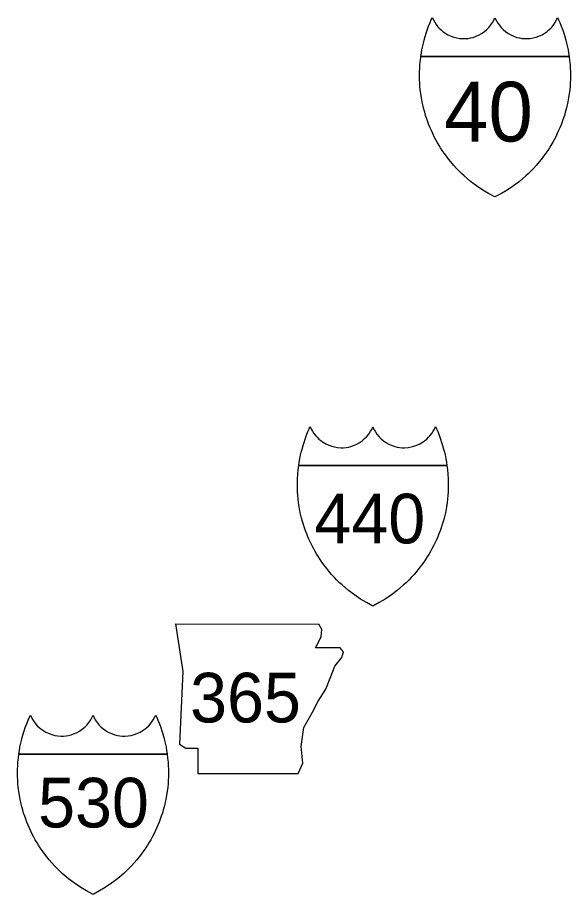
# Model space of a CAD drawing. Extents: x -819161 to 80911, y -6604 to 768454.
# Drawn here: x 44535 to 45124, y -4781 to -3849 of the extents above; entities that cross this region are included whole.
import ezdxf

# ---------------------------------------------------------------- set-up
doc = ezdxf.new("R2010")
doc.units = 0
for name, color, linetype in [('21', 7, 'Continuous'), ('23', 7, 'Continuous'), ('Level 23', 7, 'Continuous')]:
    doc.layers.add(name, color=color, linetype=linetype)

msp = doc.modelspace()

# ---------------------------------------------------------------- linework, layer by layer
at = {"layer": '21'}
for p, q in [((44703.68, -4493.77), (44711.3, -4544.53)), ((44859.33, -4499.7), (44855.82, -4493.85)), ((44858.48, -4507.31), (44859.33, -4499.7)), ((44852.56, -4519.15), (44858.48, -4507.31)), ((44878.78, -4519.15), (44852.56, -4519.15)), ((44882.17, -4523.38), (44878.78, -4519.15)), ((44872.86, -4538.61), (44880.48, -4529.3)), ((44880.48, -4529.3), (44882.17, -4523.38)), ((44868.63, -4549.6), (44872.86, -4538.61)), ((44711.3, -4544.53), (44707.91, -4621.5)), ((44863.56, -4563.14), (44868.63, -4549.6)), ((44855.1, -4575.83), (44863.56, -4563.14)), ((44849.18, -4587.67), (44855.1, -4575.83)), ((44839.87, -4603.74), (44849.18, -4587.67)), ((44837.33, -4624.04), (44839.87, -4603.74)), ((44707.91, -4621.5), (44714.68, -4625.73)), ((44714.68, -4625.73), (44727.37, -4625.73)), ((44727.37, -4625.73), (44727.37, -4652.8)), ((44839.03, -4641.81), (44837.33, -4624.04)), ((44833.95, -4652.8), (44839.03, -4641.81)), ((44727.37, -4652.8), (44833.95, -4652.8))]:
    msp.add_line(p, q, dxfattribs=at)
msp.add_lwpolyline([(44703.68, -4493.77), (44855.82, -4493.85)], dxfattribs=at)
at = {"layer": '23'}
for points in [[(44964.53, -3890.35), (44965.11, -3886.57), (44965.7, -3883.24), (44966.58, -3878.94), (44967.23, -3876.14), (44968.08, -3872.82), (44969.17, -3868.9), (44970.18, -3865.64), (44971.31, -3862.27), (44972.82, -3858.14), (44974.36, -3854.26), (44975.65, -3851.24), (44976.72, -3848.87), (44977.88, -3851.43), (44979.22, -3853.87), (44980.69, -3856.11), (44982.62, -3858.59), (44984.13, -3860.27), (44986.01, -3862.08), (44987.9, -3863.67), (44989.96, -3865.17), (44993.23, -3867.13), (44996.59, -3868.69), (44999.63, -3869.77), (45002.63, -3870.54), (45005.85, -3871.07), (45009.59, -3871.32), (45012.06, -3871.27), (45014.88, -3871.01), (45017.39, -3870.58), (45020.09, -3869.92), (45022.8, -3869.02), (45026.45, -3867.41), (45028.97, -3866), (45031.89, -3864), (45034.69, -3861.65), (45036.74, -3859.58), (45039.08, -3856.74), (45041, -3853.86), (45042.14, -3851.83), (45043.38, -3849.16)], [(45043.38, -3849.16), (45044.62, -3851.83), (45045.75, -3853.86), (45047.68, -3856.74), (45050.02, -3859.58), (45052.06, -3861.65), (45054.87, -3864), (45057.79, -3866), (45060.31, -3867.41), (45063.96, -3869.02), (45066.67, -3869.92), (45069.36, -3870.58), (45071.88, -3871.01), (45074.7, -3871.27), (45077.17, -3871.32), (45080.91, -3871.07), (45084.13, -3870.54), (45087.13, -3869.77), (45090.17, -3868.69), (45093.52, -3867.13), (45096.79, -3865.17), (45098.86, -3863.67), (45100.75, -3862.08), (45102.63, -3860.27), (45104.14, -3858.59), (45106.06, -3856.11), (45107.53, -3853.87), (45108.88, -3851.43), (45110.04, -3848.87), (45111.11, -3851.24), (45112.4, -3854.26), (45113.94, -3858.14), (45115.45, -3862.27), (45116.57, -3865.64), (45117.58, -3868.9), (45118.68, -3872.82), (45119.52, -3876.14), (45120.17, -3878.94), (45121.06, -3883.24), (45121.65, -3886.57), (45122.23, -3890.35)], [(45043.38, -4039.72), (45036.47, -4036.04), (45030.39, -4032.38), (45023.7, -4027.86), (45017.46, -4023.14), (45010.64, -4017.32), (45008.09, -4014.95), (45005.19, -4012.11), (45002.51, -4009.34), (44999.57, -4006.12), (44996.69, -4002.77), (44994.28, -3999.8), (44991.67, -3996.4), (44989.3, -3993.12), (44987.25, -3990.11), (44985.44, -3987.33), (44983.95, -3984.92), (44981.98, -3981.55), (44980.45, -3978.79), (44978.76, -3975.57), (44977.11, -3972.24), (44975.69, -3969.16), (44974.39, -3966.18), (44973.03, -3962.84), (44971.85, -3959.75), (44970.71, -3956.52), (44969.61, -3953.14), (44968.57, -3949.68), (44967.67, -3946.38), (44966.89, -3943.25), (44966.25, -3940.46), (44965.82, -3938.39), (44965.07, -3934.37), (44964.34, -3929.73), (44963.86, -3925.87), (44963.5, -3921.8), (44963.29, -3918.5), (44963.13, -3914.33), (44963.09, -3910.43), (44963.17, -3906.09), (44963.29, -3903.24), (44963.45, -3900.62), (44963.58, -3898.97), (44963.98, -3894.7), (44964.53, -3890.35)], [(45122.23, -3890.35), (44964.53, -3890.35)], [(44964.53, -3890.35), (45122.23, -3890.35)], [(45122.23, -3890.35), (45122.78, -3894.7), (45123.18, -3898.97), (45123.31, -3900.62), (45123.46, -3903.24), (45123.58, -3906.09), (45123.66, -3910.43), (45123.62, -3914.33), (45123.47, -3918.5), (45123.26, -3921.8), (45122.9, -3925.87), (45122.42, -3929.73), (45121.69, -3934.37), (45120.94, -3938.39), (45120.51, -3940.46), (45119.87, -3943.25), (45119.09, -3946.38), (45118.19, -3949.68), (45117.15, -3953.14), (45116.05, -3956.52), (45114.9, -3959.75), (45113.73, -3962.84), (45112.37, -3966.18), (45111.07, -3969.16), (45109.64, -3972.24), (45108, -3975.57), (45106.31, -3978.79), (45104.78, -3981.55), (45102.81, -3984.92), (45101.32, -3987.33), (45099.51, -3990.11), (45097.46, -3993.12), (45095.08, -3996.4), (45092.48, -3999.8), (45090.07, -4002.77), (45087.19, -4006.12), (45084.25, -4009.34), (45081.56, -4012.11), (45078.67, -4014.95), (45076.12, -4017.32), (45069.3, -4023.14), (45063.06, -4027.86), (45056.37, -4032.38), (45050.29, -4036.04), (45043.38, -4039.72)], [(44834.58, -4325.38), (44835.16, -4321.61), (44835.75, -4318.27), (44836.64, -4313.98), (44837.28, -4311.18), (44838.13, -4307.85), (44839.23, -4303.94), (44840.23, -4300.68), (44841.36, -4297.31), (44842.87, -4293.17), (44844.41, -4289.29), (44845.7, -4286.28), (44846.77, -4283.9), (44847.93, -4286.46), (44849.28, -4288.9), (44850.74, -4291.15), (44852.67, -4293.63), (44854.18, -4295.3), (44856.06, -4297.12), (44857.95, -4298.71), (44860.01, -4300.21), (44863.28, -4302.17), (44866.64, -4303.73), (44869.68, -4304.8), (44872.68, -4305.58), (44875.9, -4306.11), (44879.64, -4306.36), (44882.11, -4306.31), (44884.93, -4306.05), (44887.45, -4305.62), (44890.14, -4304.95), (44892.85, -4304.05), (44896.5, -4302.45), (44899.02, -4301.04), (44901.94, -4299.04), (44904.74, -4296.68), (44906.79, -4294.61), (44909.13, -4291.78), (44911.05, -4288.89), (44912.19, -4286.87), (44913.43, -4284.2)], [(44913.43, -4284.2), (44914.67, -4286.87), (44915.81, -4288.89), (44917.73, -4291.78), (44920.07, -4294.61), (44922.11, -4296.68), (44924.92, -4299.04), (44927.84, -4301.04), (44930.36, -4302.45), (44934.01, -4304.05), (44936.72, -4304.95), (44939.41, -4305.62), (44941.93, -4306.05), (44944.75, -4306.31), (44947.22, -4306.36), (44950.96, -4306.11), (44954.18, -4305.58), (44957.18, -4304.8), (44960.22, -4303.73), (44963.57, -4302.17), (44966.85, -4300.21), (44968.91, -4298.71), (44970.8, -4297.12), (44972.68, -4295.3), (44974.19, -4293.63), (44976.11, -4291.15), (44977.58, -4288.9), (44978.93, -4286.46), (44980.09, -4283.9), (44981.16, -4286.28), (44982.45, -4289.29), (44983.99, -4293.17), (44985.5, -4297.31), (44986.62, -4300.68), (44987.63, -4303.94), (44988.73, -4307.85), (44989.58, -4311.18), (44990.23, -4313.98), (44991.11, -4318.27), (44991.7, -4321.61), (44992.28, -4325.38)], [(44913.43, -4474.76), (44906.52, -4471.07), (44900.44, -4467.42), (44893.75, -4462.9), (44887.51, -4458.17), (44880.69, -4452.35), (44878.14, -4449.98), (44875.25, -4447.15), (44872.56, -4444.38), (44869.62, -4441.16), (44866.74, -4437.81), (44864.33, -4434.84), (44861.72, -4431.44), (44859.35, -4428.16), (44857.3, -4425.15), (44855.49, -4422.36), (44854, -4419.96), (44852.03, -4416.59), (44850.5, -4413.83), (44848.81, -4410.61), (44847.16, -4407.28), (44845.74, -4404.19), (44844.44, -4401.22), (44843.08, -4397.87), (44841.9, -4394.78), (44840.76, -4391.55), (44839.66, -4388.17), (44838.62, -4384.72), (44837.72, -4381.42), (44836.94, -4378.29), (44836.3, -4375.49), (44835.87, -4373.42), (44835.12, -4369.4), (44834.39, -4364.77), (44833.91, -4360.91), (44833.55, -4356.84), (44833.34, -4353.54), (44833.19, -4349.36), (44833.15, -4345.46), (44833.22, -4341.13), (44833.34, -4338.27), (44833.5, -4335.65), (44833.63, -4334), (44834.03, -4329.74), (44834.58, -4325.38)], [(44992.28, -4325.38), (44834.58, -4325.38)], [(44834.58, -4325.38), (44992.28, -4325.38)], [(44992.28, -4325.38), (44992.83, -4329.74), (44993.23, -4334), (44993.36, -4335.65), (44993.51, -4338.27), (44993.64, -4341.13), (44993.71, -4345.46), (44993.67, -4349.36), (44993.52, -4353.54), (44993.31, -4356.84), (44992.95, -4360.91), (44992.47, -4364.77), (44991.74, -4369.4), (44990.99, -4373.42), (44990.56, -4375.49), (44989.92, -4378.29), (44989.14, -4381.42), (44988.24, -4384.72), (44987.2, -4388.17), (44986.1, -4391.55), (44984.96, -4394.78), (44983.78, -4397.87), (44982.42, -4401.22), (44981.12, -4404.19), (44979.69, -4407.28), (44978.05, -4410.61), (44976.36, -4413.83), (44974.83, -4416.59), (44972.86, -4419.96), (44971.37, -4422.36), (44969.56, -4425.15), (44967.51, -4428.16), (44965.14, -4431.44), (44962.53, -4434.84), (44960.12, -4437.81), (44957.24, -4441.16), (44954.3, -4444.38), (44951.61, -4447.15), (44948.72, -4449.98), (44946.17, -4452.35), (44939.35, -4458.17), (44933.11, -4462.9), (44926.42, -4467.42), (44920.34, -4471.07), (44913.43, -4474.76)], [(44536.91, -4632.1), (44537.49, -4628.33), (44538.08, -4624.99), (44538.97, -4620.69), (44539.61, -4617.89), (44540.46, -4614.57), (44541.56, -4610.66), (44542.56, -4607.39), (44543.69, -4604.03), (44545.2, -4599.89), (44546.74, -4596.01), (44548.03, -4592.99), (44549.1, -4590.62), (44550.26, -4593.18), (44551.61, -4595.62), (44553.07, -4597.86), (44555, -4600.34), (44556.51, -4602.02), (44558.39, -4603.83), (44560.28, -4605.42), (44562.34, -4606.92), (44565.61, -4608.88), (44568.97, -4610.45), (44572.01, -4611.52), (44575.01, -4612.29), (44578.23, -4612.82), (44581.97, -4613.08), (44584.44, -4613.03), (44587.26, -4612.76), (44589.78, -4612.33), (44592.47, -4611.67), (44595.18, -4610.77), (44598.83, -4609.17), (44601.35, -4607.75), (44604.27, -4605.76), (44607.07, -4603.4), (44609.12, -4601.33), (44611.46, -4598.49), (44613.38, -4595.61), (44614.52, -4593.58), (44615.76, -4590.92)], [(44615.76, -4590.92), (44617, -4593.58), (44618.14, -4595.61), (44620.06, -4598.49), (44622.4, -4601.33), (44624.45, -4603.4), (44627.25, -4605.76), (44630.17, -4607.75), (44632.69, -4609.17), (44636.34, -4610.77), (44639.05, -4611.67), (44641.74, -4612.33), (44644.26, -4612.76), (44647.08, -4613.03), (44649.55, -4613.08), (44653.29, -4612.82), (44656.51, -4612.29), (44659.51, -4611.52), (44662.55, -4610.45), (44665.9, -4608.88), (44669.18, -4606.92), (44671.24, -4605.42), (44673.13, -4603.83), (44675.01, -4602.02), (44676.52, -4600.34), (44678.44, -4597.86), (44679.91, -4595.62), (44681.26, -4593.18), (44682.42, -4590.62), (44683.49, -4592.99), (44684.78, -4596.01), (44686.32, -4599.89), (44687.83, -4604.03), (44688.96, -4607.39), (44689.96, -4610.66), (44691.06, -4614.57), (44691.91, -4617.89), (44692.56, -4620.69), (44693.44, -4624.99), (44694.03, -4628.33), (44694.61, -4632.1)], [(44615.76, -4781.48), (44608.85, -4777.79), (44602.77, -4774.13), (44596.08, -4769.62), (44589.84, -4764.89), (44583.02, -4759.07), (44580.47, -4756.7), (44577.58, -4753.87), (44574.89, -4751.09), (44571.95, -4747.87), (44569.07, -4744.52), (44566.66, -4741.55), (44564.05, -4738.16), (44561.68, -4734.87), (44559.63, -4731.87), (44557.82, -4729.08), (44556.33, -4726.67), (44554.36, -4723.31), (44552.83, -4720.55), (44551.14, -4717.33), (44549.49, -4714), (44548.07, -4710.91), (44546.77, -4707.93), (44545.41, -4704.59), (44544.23, -4701.5), (44543.09, -4698.27), (44541.99, -4694.89), (44540.95, -4691.44), (44540.05, -4688.13), (44539.27, -4685), (44538.63, -4682.21), (44538.2, -4680.14), (44537.45, -4676.12), (44536.72, -4671.49), (44536.24, -4667.62), (44535.88, -4663.55), (44535.67, -4660.25), (44535.52, -4656.08), (44535.48, -4652.18), (44535.55, -4647.84), (44535.67, -4644.99), (44535.83, -4642.37), (44535.96, -4640.72), (44536.36, -4636.45), (44536.91, -4632.1)], [(44694.61, -4632.1), (44536.91, -4632.1)], [(44536.91, -4632.1), (44694.61, -4632.1)], [(44694.61, -4632.1), (44695.16, -4636.45), (44695.56, -4640.72), (44695.69, -4642.37), (44695.85, -4644.99), (44695.97, -4647.84), (44696.04, -4652.18), (44696, -4656.08), (44695.85, -4660.25), (44695.64, -4663.55), (44695.28, -4667.62), (44694.8, -4671.49), (44694.07, -4676.12), (44693.32, -4680.14), (44692.89, -4682.21), (44692.25, -4685), (44691.47, -4688.13), (44690.57, -4691.44), (44689.53, -4694.89), (44688.43, -4698.27), (44687.29, -4701.5), (44686.11, -4704.59), (44684.75, -4707.93), (44683.45, -4710.91), (44682.02, -4714), (44680.38, -4717.33), (44678.69, -4720.55), (44677.16, -4723.31), (44675.19, -4726.67), (44673.7, -4729.08), (44671.89, -4731.87), (44669.84, -4734.87), (44667.47, -4738.16), (44664.86, -4741.55), (44662.45, -4744.52), (44659.57, -4747.87), (44656.63, -4751.09), (44653.94, -4753.87), (44651.05, -4756.7), (44648.5, -4759.07), (44641.68, -4764.89), (44635.44, -4769.62), (44628.75, -4774.13), (44622.67, -4777.79), (44615.76, -4781.48)]]:
    msp.add_lwpolyline(points, dxfattribs=at)

# ---------------------------------------------------------------- texts
at = {"layer": '21'}
msp.add_text('365', height=52.8, dxfattribs=at).set_placement((44719.07, -4598.52))
at = {"layer": 'Level 23'}
for s, height, p in [('40', 63.519, (44989.19, -3980.7)), ('440', 52.8, (44851.31, -4408.15)), ('530', 52.8, (44557.36, -4710.23))]:
    msp.add_text(s, height=height, dxfattribs=at).set_placement(p)

doc.saveas('drawing.dxf')
